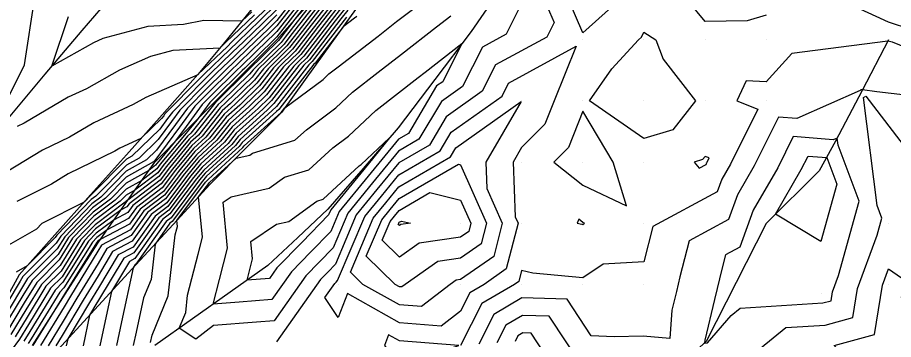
# Model space of a CAD drawing. Extents: x 2188792 to 2191981, y 386090 to 389710.
# Drawn here: x 2190227.7 to 2190370.9, y 387611.1 to 387663.8 of the extents above; entities that cross this region are included whole.
import ezdxf

# ---------------------------------------------------------------- set-up
doc = ezdxf.new("R2010")
doc.units = 0
for name, color, linetype in [('DTM Contours Major', 7, 'Continuous'), ('DTM Contours Minor', 7, 'Continuous'), ('Exist DTM QL2 LIDAR Elevation Point', 7, 'Continuous'), ('PH Exist DTM Breakline', 7, 'Continuous')]:
    doc.layers.add(name, color=color, linetype=linetype)

msp = doc.modelspace()

# ---------------------------------------------------------------- linework, layer by layer
at = {"layer": 'DTM Contours Major'}
for points in [[(2190277.91, 387669.75), (2190273.07, 387663.51), (2190270.58, 387660.31), (2190270.36, 387660.03), (2190265.41, 387655.19), (2190265.27, 387655.01), (2190260.27, 387650.14), (2190260.19, 387650.07), (2190256.05, 387644.91), (2190255.5, 387644.4), (2190251.54, 387639.6), (2190250.65, 387638.42), (2190246.89, 387635.56), (2190245.48, 387634.76), (2190244.48, 387633.75), (2190240.27, 387630.6), (2190237.35, 387627.57), (2190234.66, 387623.24), (2190231.6, 387620.16), (2190229.03, 387615.98), (2190226.59, 387611.94)], [(2190279.8, 387667.79), (2190275.12, 387661.79), (2190272.66, 387658.6), (2190269.55, 387655.56), (2190267.25, 387652.61), (2190264.03, 387649.47), (2190261.83, 387647.48), (2190259.09, 387644.06), (2190256.7, 387641.87), (2190254.01, 387638.62), (2190251.55, 387635.35), (2190247.76, 387632.47), (2190246.02, 387630.02), (2190241.22, 387627.48), (2190240.78, 387627.16), (2190240.59, 387626.96), (2190235.45, 387618.67), (2190235.37, 387618.58), (2190231.93, 387612.98), (2190230.22, 387610.16)], [(2190281.37, 387665.45), (2190279.67, 387663.26), (2190274.97, 387657.17), (2190273.7, 387655.93), (2190269.24, 387650.21), (2190267.8, 387648.81), (2190263.47, 387644.89), (2190262.13, 387643.22), (2190257.9, 387639.35), (2190256.49, 387637.64), (2190252.45, 387632.29), (2190250.8, 387631.03), (2190246.74, 387625.32), (2190245.09, 387624.45), (2190240.94, 387617.55), (2190240.53, 387616.86), (2190239.48, 387615.11), (2190238.41, 387610.12)], [(2190310.13, 387666.12), (2190307.62, 387661.1), (2190303.72, 387658.98), (2190300.47, 387652.53), (2190297.03, 387650.08), (2190293.34, 387643.89), (2190290, 387641.96), (2190285.75, 387636.76), (2190281.7, 387631.81), (2190279.31, 387626.15), (2190277.02, 387623.8), (2190274.85, 387621.58), (2190269.67, 387614.22), (2190266.77, 387613.99), (2190259.77, 387613.43), (2190256.88, 387611.19), (2190254.13, 387612.98), (2190255.2, 387615.58), (2190255.51, 387618.39), (2190257.23, 387625.1), (2190257.94, 387627.87)], [(2190270.13, 387664.23), (2190268.17, 387662.34), (2190265.67, 387659.92), (2190263.23, 387657.55), (2190260.31, 387654.74), (2190258.33, 387652.81), (2190254.25, 387648.65), (2190252.89, 387646.8), (2190250.71, 387643.84), (2190247.58, 387640.82), (2190245.5, 387639.65), (2190240.53, 387634.61), (2190239.76, 387634.04), (2190234.11, 387628.19), (2190233.87, 387627.81), (2190229.29, 387623.21), (2190227.48, 387622.18)], [(2190266, 387664.74), (2190264.38, 387663.18), (2190258.19, 387663.34), (2190254.86, 387662.66), (2190249.02, 387662.34), (2190241.67, 387660.36), (2190240.11, 387659.68), (2190233.29, 387655.83), (2190236.03, 387663.96)], [(2190257.94, 387627.87), (2190257.31, 387634.48), (2190258.96, 387636.66), (2190259.1, 387636.82), (2190263.44, 387640.79), (2190265.68, 387641.3), (2190266.11, 387641.61), (2190273.03, 387643.72), (2190274.93, 387645.46), (2190279.76, 387649.05), (2190282.47, 387651.58), (2190286.67, 387654.85), (2190290.5, 387657.79), (2190296.23, 387662.27), (2190298.54, 387664.05)], [(2190388.41, 387649.28), (2190368.22, 387651.65), (2190365.89, 387652), (2190365.63, 387651.97), (2190365.51, 387651.84), (2190355.12, 387647.28), (2190352.15, 387647.52), (2190348.16, 387639.54), (2190345.45, 387634.83), (2190343.97, 387630.78), (2190337.53, 387627.3), (2190336.03, 387621.41), (2190335.46, 387619.01), (2190334.72, 387615.96), (2190334.39, 387611.33), (2190329.99, 387611.68), (2190325.27, 387611.58), (2190321.52, 387611.77), (2190317.56, 387617.73), (2190310.19, 387617.95), (2190305.58, 387615.26), (2190303.12, 387610.39)], [(2190317.36, 387584.58), (2190318.96, 387587.57), (2190323.58, 387583.6), (2190330.13, 387582.28), (2190339.23, 387581.06), (2190337.03, 387590.14), (2190332.71, 387600.09), (2190336.95, 387604.53), (2190339.9, 387605.45), (2190345.05, 387605.68), (2190347.11, 387608.06), (2190353.32, 387613.08), (2190359.78, 387613.49), (2190364.3, 387614.72), (2190365.08, 387619.49), (2190368.29, 387628.22), (2190369.06, 387630.98), (2190368.27, 387633.06), (2190366.05, 387650.72), (2190366.45, 387650.92), (2190381.32, 387631.52)], [(2190288.64, 387630.46), (2190289.36, 387631.33), (2190290.11, 387632.25), (2190295.14, 387635.17), (2190300.14, 387633.95), (2190301.83, 387630.16), (2190301.48, 387628.82), (2190300.14, 387627.89), (2190293.39, 387626.91), (2190290.14, 387624.63), (2190287.34, 387627.37), (2190288.64, 387630.46)]]:
    msp.add_lwpolyline(points, dxfattribs=at)
at = {"layer": 'DTM Contours Minor'}
for points in [[(2190225.37, 387649.01), (2190228.84, 387656.07), (2190230.52, 387667.15), (2190231.17, 387669.07), (2190231.23, 387669.97), (2190240.4, 387679.17), (2190240.64, 387679.79), (2190240.78, 387680.16), (2190241.84, 387683.59), (2190239.83, 387681.05), (2190239.49, 387680.71), (2190238.91, 387680.29), (2190229.6, 387671.02), (2190228.9, 387670.54), (2190218.22, 387667.52)], [(2190316.55, 387669.67), (2190317.65, 387671.52), (2190318.87, 387673.56), (2190323.18, 387673.21), (2190327.22, 387670.17), (2190324.83, 387665.48), (2190320.14, 387661.27), (2190316.55, 387669.67)], [(2190275.23, 387669.89), (2190270.13, 387663.33), (2190268.61, 387661.85), (2190266.66, 387659.98), (2190263.64, 387657.04), (2190261.34, 387654.83), (2190258.7, 387652.26), (2190255.47, 387648.97), (2190253.53, 387646.33), (2190250.44, 387642.13), (2190248.77, 387640.52), (2190245.49, 387638.67), (2190241.32, 387634.44), (2190239.86, 387633.35), (2190234.76, 387628.07), (2190234.03, 387626.9), (2190228.59, 387621.43), (2190228.14, 387620.69), (2190223.72, 387613.38)], [(2190275.9, 387669.86), (2190270.13, 387662.43), (2190269.04, 387661.37), (2190267.65, 387660.03), (2190264.05, 387656.53), (2190262.38, 387654.92), (2190259.08, 387651.72), (2190256.69, 387649.28), (2190254.17, 387645.86), (2190250.17, 387640.42), (2190249.96, 387640.21), (2190245.49, 387637.7), (2190242.11, 387634.27), (2190239.97, 387632.66), (2190235.41, 387627.95), (2190234.19, 387625.98), (2190229.34, 387621.11), (2190228.36, 387619.51), (2190224.43, 387613.02)], [(2190276.57, 387669.82), (2190270.13, 387661.53), (2190269.48, 387660.89), (2190268.64, 387660.09), (2190264.45, 387656.02), (2190263.41, 387655.01), (2190259.45, 387651.17), (2190257.91, 387649.6), (2190254.82, 387645.39), (2190253.32, 387643.36), (2190250.55, 387640), (2190250.28, 387639.64), (2190249.16, 387638.79), (2190245.48, 387636.72), (2190242.9, 387634.1), (2190240.07, 387631.97), (2190236.05, 387627.82), (2190234.35, 387625.07), (2190230.09, 387620.8), (2190228.58, 387618.33), (2190225.15, 387612.66)], [(2190277.24, 387669.78), (2190270.13, 387660.63), (2190269.91, 387660.41), (2190269.63, 387660.14), (2190264.86, 387655.51), (2190264.44, 387655.11), (2190259.83, 387650.62), (2190259.13, 387649.91), (2190257.06, 387647.09), (2190255.44, 387645.08), (2190255.26, 387644.91), (2190251.05, 387639.8), (2190250.46, 387639.03), (2190248.03, 387637.17), (2190245.48, 387635.74), (2190243.69, 387633.93), (2190240.17, 387631.29), (2190236.7, 387627.7), (2190234.5, 387624.15), (2190230.85, 387620.48), (2190228.81, 387617.15), (2190225.87, 387612.3)], [(2190278.54, 387669.67), (2190271.49, 387660.61), (2190270.82, 387659.74), (2190266.24, 387655.27), (2190265.66, 387654.53), (2190261.02, 387650.01), (2190260.52, 387649.56), (2190256.66, 387644.74), (2190255.74, 387643.89), (2190252.04, 387639.41), (2190250.83, 387637.8), (2190245.76, 387633.94), (2190245.47, 387633.78), (2190245.28, 387633.58), (2190240.37, 387629.91), (2190238, 387627.45), (2190234.82, 387622.32), (2190232.35, 387619.85), (2190229.25, 387614.8), (2190227.31, 387611.58)], [(2190350.14, 387664.21), (2190347.04, 387663.27), (2190340.14, 387663.13), (2190334.36, 387670.17)], [(2190278.86, 387669.2), (2190272.4, 387660.9), (2190271.28, 387659.46), (2190267.07, 387655.34), (2190266.06, 387654.05), (2190261.77, 387649.88), (2190260.85, 387649.04), (2190257.27, 387644.57), (2190255.98, 387643.39), (2190252.53, 387639.21), (2190251.01, 387637.19), (2190245.93, 387633.32), (2190245.58, 387632.83), (2190244.62, 387632.33), (2190240.47, 387629.22), (2190238.64, 387627.33), (2190234.98, 387621.41), (2190233.11, 387619.53), (2190229.48, 387613.62), (2190228.03, 387611.22), (2190225.27, 387607.49)], [(2190279.17, 387668.73), (2190273.31, 387661.2), (2190271.74, 387659.17), (2190267.9, 387655.41), (2190266.46, 387653.57), (2190262.53, 387649.74), (2190261.17, 387648.52), (2190257.87, 387644.4), (2190256.22, 387642.88), (2190253.03, 387639.01), (2190251.19, 387636.58), (2190246.54, 387633.04), (2190245.73, 387631.9), (2190243.49, 387630.71), (2190240.58, 387628.53), (2190239.29, 387627.2), (2190235.13, 387620.5), (2190233.86, 387619.22), (2190229.7, 387612.44), (2190228.74, 387610.86)], [(2190279.49, 387668.26), (2190274.22, 387661.49), (2190272.2, 387658.89), (2190268.72, 387655.49), (2190266.86, 387653.09), (2190263.28, 387649.61), (2190261.5, 387648), (2190258.48, 387644.23), (2190256.46, 387642.38), (2190253.52, 387638.82), (2190251.37, 387635.96), (2190247.15, 387632.75), (2190245.87, 387630.96), (2190242.35, 387629.1), (2190240.68, 387627.84), (2190239.94, 387627.08), (2190235.29, 387619.58), (2190234.61, 387618.9), (2190229.92, 387611.26), (2190229.46, 387610.5)], [(2190312.81, 387669.15), (2190315.45, 387662.96), (2190314.27, 387660.6), (2190305.86, 387656.04), (2190303.7, 387651.74), (2190297.82, 387647.55), (2190295.07, 387642.94), (2190290.03, 387640.01), (2190286.48, 387635.67), (2190283.09, 387631.54), (2190279.68, 387623.46), (2190278.42, 387622.17), (2190277.22, 387620.95), (2190270.06, 387610.77)], [(2190270.13, 387666.93), (2190266.87, 387663.78), (2190262.71, 387659.76), (2190262.01, 387659.08), (2190257.21, 387654.46), (2190257.21, 387654.46), (2190257.17, 387654.42), (2190248.67, 387650.72), (2190246.6, 387649.55), (2190240.2, 387646.59), (2190236.18, 387644.24), (2190231.79, 387642.1), (2190225.97, 387638.56)], [(2190280.12, 387667.32), (2190276.03, 387662.08), (2190273.12, 387658.31), (2190270.38, 387655.63), (2190267.65, 387652.13), (2190264.78, 387649.34), (2190262.16, 387646.97), (2190259.7, 387643.89), (2190256.94, 387641.37), (2190254.51, 387638.42), (2190251.73, 387634.74), (2190248.37, 387632.18), (2190246.16, 387629.08), (2190241.41, 387626.57), (2190240.83, 387625.61), (2190236.37, 387618.24), (2190235.33, 387616.51), (2190231.47, 387610.15)], [(2190280.43, 387666.86), (2190276.94, 387662.38), (2190273.59, 387658.03), (2190271.21, 387655.71), (2190268.05, 387651.65), (2190265.54, 387649.21), (2190262.48, 387646.45), (2190260.3, 387643.73), (2190257.18, 387640.86), (2190255, 387638.23), (2190251.91, 387634.13), (2190248.98, 387631.89), (2190246.3, 387628.14), (2190242.33, 387626.04), (2190240.86, 387623.6), (2190237.41, 387617.9), (2190235.16, 387614.14), (2190232.73, 387610.13)], [(2190253.84, 387629.64), (2190253.75, 387630.6), (2190258.46, 387636.85), (2190258.86, 387637.33), (2190264.55, 387642.54), (2190264.78, 387642.82), (2190270.81, 387648.27), (2190270.83, 387648.29), (2190271.4, 387649.02), (2190277.68, 387653.68), (2190278.63, 387654.57), (2190280.11, 387655.72), (2190286.65, 387660.75), (2190289.7, 387663.13), (2190294.68, 387666.97)], [(2190270.13, 387666.03), (2190267.3, 387663.3), (2190263.7, 387659.82), (2190262.41, 387658.57), (2190258.24, 387654.56), (2190257.58, 387653.91), (2190251.81, 387648.03), (2190251.6, 387647.74), (2190251.25, 387647.27), (2190247.88, 387644.02), (2190244.42, 387642.42), (2190243.61, 387641.94), (2190235.96, 387638.23), (2190233.23, 387636.57), (2190227.56, 387633.69)], [(2190280.75, 387666.39), (2190277.85, 387662.67), (2190274.05, 387657.74), (2190272.04, 387655.78), (2190268.44, 387651.17), (2190266.29, 387649.07), (2190262.81, 387645.93), (2190260.91, 387643.56), (2190257.42, 387640.36), (2190255.5, 387638.03), (2190252.09, 387633.51), (2190249.58, 387631.61), (2190246.45, 387627.2), (2190243.25, 387625.51), (2190240.89, 387621.58), (2190238.45, 387617.55), (2190234.99, 387611.78), (2190233.98, 387610.12)], [(2190281.06, 387665.92), (2190278.76, 387662.97), (2190274.51, 387657.46), (2190272.87, 387655.86), (2190268.84, 387650.69), (2190267.04, 387648.94), (2190263.14, 387645.41), (2190261.52, 387643.39), (2190257.66, 387639.85), (2190255.99, 387637.84), (2190252.27, 387632.9), (2190250.19, 387631.32), (2190246.59, 387626.26), (2190244.17, 387624.98), (2190240.92, 387619.57), (2190239.49, 387617.21), (2190235.91, 387611.24), (2190235.67, 387610.11)], [(2190373.79, 387661.84), (2190370.14, 387663.05), (2190364.79, 387665.52)], [(2190270.13, 387665.13), (2190267.74, 387662.82), (2190264.68, 387659.87), (2190262.82, 387658.06), (2190259.28, 387654.65), (2190257.96, 387653.36), (2190253.03, 387648.34), (2190252.24, 387647.27), (2190250.98, 387645.56), (2190246.39, 387641.13), (2190245.5, 387640.63), (2190239.74, 387634.79), (2190239.66, 387634.73), (2190238.58, 387633.61), (2190231.68, 387630.1), (2190230.8, 387629.18), (2190224.27, 387625.46)], [(2190266.43, 387664.26), (2190261.72, 387659.71), (2190261.6, 387659.59), (2190260.79, 387658.81), (2190253.12, 387658.39), (2190249.45, 387657.4), (2190244.39, 387655.2), (2190239, 387652.16), (2190235.97, 387650.76), (2190228.76, 387646.53), (2190227.62, 387645.97)], [(2190281.69, 387664.98), (2190280.58, 387663.56), (2190275.43, 387656.89), (2190274.52, 387656), (2190269.64, 387649.73), (2190268.55, 387648.67), (2190263.79, 387644.37), (2190262.73, 387643.05), (2190258.14, 387638.84), (2190256.98, 387637.44), (2190252.63, 387631.67), (2190251.41, 387630.75), (2190246.88, 387624.38), (2190246.01, 387623.92), (2190243.05, 387618.99), (2190242.35, 387615.72), (2190241.15, 387610.13)], [(2190283.16, 387663.99), (2190282.8, 387663.7), (2190280.97, 387662.3), (2190276.35, 387656.32), (2190276.18, 387656.15), (2190270.43, 387648.77), (2190270.06, 387648.41), (2190264.45, 387643.34), (2190263.95, 387642.71), (2190258.62, 387637.83), (2190257.97, 387637.05), (2190252.99, 387630.45), (2190252.63, 387630.18), (2190250.18, 387626.73), (2190249.53, 387620.96), (2190248.3, 387617.97), (2190247.09, 387612.33), (2190246.62, 387610.15)], [(2190281.49, 387663.85), (2190275.89, 387656.6), (2190275.35, 387656.08), (2190270.03, 387649.25), (2190269.3, 387648.54), (2190264.12, 387643.86), (2190263.34, 387642.88), (2190258.38, 387638.34), (2190257.48, 387637.25), (2190252.81, 387631.06), (2190252.02, 387630.46), (2190247.03, 387623.44), (2190246.93, 387623.39), (2190246.61, 387622.86), (2190244.72, 387614.03), (2190243.88, 387610.14)], [(2190321.26, 387650.17), (2190324.89, 387655.42), (2190329.27, 387660.17), (2190329.73, 387660.58), (2190330.14, 387661.38), (2190332.07, 387660.17), (2190333.3, 387657.01), (2190338.57, 387650.17), (2190334.87, 387645.43), (2190330.14, 387644.04), (2190321.26, 387650.17)], [(2190388.03, 387652.72), (2190370.79, 387659.79), (2190370.01, 387659.91), (2190354.34, 387657.94), (2190350.14, 387653.29), (2190346.87, 387653.44), (2190345.31, 387650.17), (2190348.79, 387648.82), (2190344.31, 387639.84), (2190342.9, 387637.39), (2190342.13, 387635.28), (2190331.6, 387629.6), (2190330.14, 387623.85), (2190323.46, 387623.48), (2190320.14, 387621.23), (2190311.97, 387621.99), (2190310.14, 387622.44), (2190309.67, 387620.63), (2190308.99, 387620.16), (2190303.61, 387617.03), (2190300.16, 387610.16)], [(2190261.33, 387633.58), (2190262.65, 387634.47), (2190268.86, 387635.87), (2190271.38, 387637.69), (2190275.35, 387638.9), (2190279.25, 387642.5), (2190281.83, 387644.41), (2190286.31, 387648.59), (2190293.24, 387653.99), (2190294.35, 387654.84), (2190300.37, 387659.54), (2190297.23, 387653.31), (2190296.24, 387652.61), (2190291.61, 387644.84), (2190289.98, 387643.9), (2190285.03, 387637.85), (2190280.31, 387632.08), (2190278.95, 387628.83), (2190275.62, 387625.43), (2190272.48, 387622.22), (2190269.28, 387617.67), (2190263.92, 387617.25), (2190259.68, 387616.91), (2190260.72, 387620.96), (2190262.04, 387626.1), (2190261.33, 387633.58)], [(2190279.59, 387620.31), (2190279.82, 387620.53), (2190280.05, 387620.77), (2190284.48, 387631.27), (2190287.2, 387634.59), (2190290.05, 387638.07), (2190296.8, 387641.99), (2190298.61, 387645.03), (2190306.93, 387650.95), (2190308.01, 387653.09), (2190319.07, 387659.1), (2190315.45, 387650.17), (2190313.95, 387646.36), (2190310.14, 387642.56), (2190308.74, 387640.17), (2190309.09, 387631.21), (2190309.56, 387630.16), (2190307.62, 387622.68), (2190303.99, 387620.16), (2190301.65, 387618.8), (2190300.14, 387615.8), (2190296.96, 387613.34), (2190290.14, 387613.88), (2190281.66, 387618.64), (2190280.13, 387614.75), (2190277.97, 387618), (2190279.59, 387620.31)], [(2190285.87, 387631), (2190287.92, 387633.5), (2190290.07, 387636.13), (2190298.53, 387641.04), (2190299.4, 387642.5), (2190310.06, 387650.09), (2190304.27, 387640.17), (2190304.44, 387635.86), (2190306.98, 387630.16), (2190305.57, 387624.73), (2190300.14, 387620.96), (2190299.44, 387620.86), (2190298.45, 387620.16), (2190293.76, 387616.54), (2190290.14, 387616.83), (2190284.19, 387620.16), (2190282.14, 387622.17), (2190285.87, 387631)], [(2190320.14, 387648.5), (2190317.78, 387642.52), (2190315.42, 387640.17), (2190320.14, 387636.41), (2190327.28, 387633.02), (2190325.13, 387640.17), (2190320.14, 387648.5)], [(2190265.24, 387620.84), (2190266.14, 387624.33), (2190265.87, 387627.17), (2190270.03, 387629.98), (2190272.04, 387630.44), (2190276.65, 387633.77), (2190277.66, 387634.08), (2190283.57, 387639.53), (2190283.9, 387639.77), (2190288.55, 387644.11), (2190284.31, 387638.93), (2190278.92, 387632.35), (2190278.58, 387631.52), (2190274.22, 387627.06), (2190270.11, 387622.86), (2190268.89, 387621.13), (2190265.24, 387620.84)], [(2190365.36, 387633.77), (2190361.91, 387642.93), (2190361.76, 387644.09), (2190361.11, 387643.8), (2190354.56, 387644.34), (2190352.01, 387639.24), (2190347.99, 387632.27), (2190345.8, 387626.27), (2190343.46, 387625.01), (2190342.92, 387622.86), (2190341.67, 387617.67), (2190340.07, 387611.04), (2190340.04, 387610.55), (2190340.54, 387610.58), (2190344.42, 387615.08), (2190345.89, 387616.27), (2190359.38, 387617.12), (2190360.76, 387617.49), (2190361, 387618.95), (2190361.97, 387621.61), (2190365.36, 387633.77)], [(2190340.46, 387640.14), (2190340.8, 387640.83), (2190340.14, 387641.09), (2190339.74, 387640.57), (2190338.36, 387640.17), (2190339.15, 387639.17), (2190340.29, 387639.79), (2190340.35, 387639.95), (2190340.46, 387640.14)], [(2190351.67, 387631.66), (2190355.86, 387638.94), (2190356.97, 387641.15), (2190360.03, 387640.9), (2190361.67, 387636.56), (2190359.04, 387627.15), (2190351.67, 387631.66)], [(2190287.25, 387630.73), (2190288.64, 387632.42), (2190290.09, 387634.19), (2190299.79, 387639.82), (2190300.14, 387639.73), (2190304.4, 387630.16), (2190303.53, 387626.77), (2190300.14, 387624.42), (2190296.42, 387623.88), (2190291.1, 387620.16), (2190290.55, 387619.74), (2190290.14, 387619.78), (2190289.45, 387620.16), (2190284.74, 387624.77), (2190287.25, 387630.73)], [(2190249.46, 387610.64), (2190249.73, 387611.88), (2190252.36, 387618.27), (2190253.48, 387628.25), (2190253.73, 387629.23), (2190253.84, 387629.64)], [(2190290.03, 387630.18), (2190290.08, 387630.25), (2190290.13, 387630.31), (2190290.49, 387630.52), (2190291.94, 387630.16), (2190290.36, 387629.94), (2190290.14, 387629.78), (2190289.94, 387629.97), (2190290.03, 387630.18)], [(2190320.14, 387630.3), (2190319.47, 387630.84), (2190319.23, 387630.16), (2190319.96, 387629.98), (2190320.14, 387629.97), (2190320.43, 387630.16), (2190320.14, 387630.3)], [(2190369.17, 387620.03), (2190370.14, 387622.68), (2190373.82, 387620.16), (2190372.2, 387618.11), (2190374.29, 387610.16), (2190374.01, 387606.3), (2190370.14, 387601.86), (2190361.26, 387610.16), (2190367.84, 387611.96), (2190369.17, 387620.03)], [(2190323.1, 387602.22), (2190314.62, 387614.95), (2190310.27, 387615.08), (2190307.54, 387613.49), (2190306.09, 387610.62)], [(2190299.89, 387610.16), (2190290.14, 387610.93), (2190288.38, 387611.92), (2190287.69, 387610.16), (2190290.14, 387607.04), (2190299.89, 387610.16)], [(2190314.93, 387607.29), (2190311.68, 387612.17), (2190310.34, 387612.21), (2190309.51, 387611.72), (2190309.06, 387610.84)]]:
    msp.add_lwpolyline(points, dxfattribs=at)
at = {"layer": 'Exist DTM QL2 LIDAR Elevation Point'}
for p, q in [((2190320.14, 387660.17), (2190320.14, 387660.17)), ((2190330.14, 387660.17), (2190330.14, 387660.17)), ((2190340.14, 387660.17), (2190340.14, 387660.17)), ((2190350.14, 387660.17), (2190350.14, 387660.17)), ((2190310.14, 387650.17), (2190310.14, 387650.17)), ((2190320.14, 387650.17), (2190320.14, 387650.17)), ((2190330.14, 387650.17), (2190330.14, 387650.17)), ((2190340.14, 387650.17), (2190340.14, 387650.17)), ((2190350.14, 387650.17), (2190350.14, 387650.17)), ((2190300.14, 387640.17), (2190300.14, 387640.17)), ((2190310.14, 387640.17), (2190310.14, 387640.17)), ((2190320.14, 387640.17), (2190320.14, 387640.17)), ((2190330.14, 387640.17), (2190330.14, 387640.17)), ((2190340.14, 387640.17), (2190340.14, 387640.17)), ((2190290.14, 387630.16), (2190290.14, 387630.16)), ((2190300.14, 387630.16), (2190300.14, 387630.16)), ((2190310.14, 387630.16), (2190310.14, 387630.16)), ((2190320.14, 387630.16), (2190320.14, 387630.16)), ((2190330.14, 387630.16), (2190330.14, 387630.16)), ((2190370.14, 387630.16), (2190370.14, 387630.16)), ((2190280.13, 387620.16), (2190280.13, 387620.16)), ((2190290.14, 387620.16), (2190290.14, 387620.16)), ((2190300.14, 387620.16), (2190300.14, 387620.16)), ((2190310.14, 387620.16), (2190310.14, 387620.16)), ((2190320.14, 387620.16), (2190320.14, 387620.16)), ((2190330.14, 387620.16), (2190330.14, 387620.16)), ((2190370.14, 387620.16), (2190370.14, 387620.16)), ((2190359.2, 387618.71), (2190359.2, 387618.71))]:
    msp.add_line(p, q, dxfattribs=at)
at = {"layer": 'PH Exist DTM Breakline'}
for points in [[(2190330.14, 387760.18), (2190324.77, 387754.77), (2190319.41, 387749.36), (2190312.24, 387742.73), (2190305.08, 387736.11), (2190297.91, 387729.48), (2190291.99, 387723.05), (2190286.06, 387716.61), (2190280.13, 387710.17), (2190274.85, 387704.12), (2190269.56, 387698.07), (2190264.27, 387692.02), (2190259.06, 387685.95), (2190253.84, 387679.88), (2190248.63, 387673.81), (2190243.41, 387667.74), (2190238.2, 387661.67), (2190232.17, 387654.51), (2190226.15, 387647.34)], [(2190320.14, 387740.17), (2190315.76, 387735.06), (2190311.38, 387729.95), (2190307, 387724.84), (2190302.29, 387718.42), (2190297.58, 387712.01), (2190292.88, 387705.6), (2190290.14, 387700.17), (2190284.31, 387692.35), (2190279.58, 387684.96), (2190274.86, 387677.56), (2190270.13, 387670.17), (2190265.82, 387664.93), (2190261.52, 387659.7), (2190257.21, 387654.46), (2190251.36, 387647.91), (2190245.5, 387641.36), (2190239.65, 387634.81), (2190233.8, 387628.25), (2190227.94, 387621.7), (2190223.42, 387613.54)], [(2190331.24, 387703.21), (2190326.09, 387696.07), (2190320.94, 387688.93), (2190315.79, 387681.79), (2190311.15, 387675.03), (2190306.51, 387668.28), (2190301.87, 387661.53), (2190295.92, 387653.64), (2190289.96, 387645.74), (2190284.21, 387639.09), (2190278.45, 387632.44), (2190273.55, 387627.84), (2190268.65, 387623.25), (2190262.48, 387618.88), (2190256.31, 387614.52), (2190250.13, 387610.16)], [(2190309.2, 387699), (2190301.69, 387689.66), (2190297.12, 387683.78), (2190292.55, 387677.9), (2190287.99, 387672.03), (2190282.27, 387664.11), (2190276.56, 387656.18), (2190270.85, 387648.26), (2190265.04, 387642.41), (2190259.22, 387636.55), (2190253.13, 387629.94), (2190247.05, 387623.33), (2190240.96, 387616.72), (2190234.87, 387610.11), (2190228.78, 387603.5)], [(2190230.13, 387610.16), (2190235.47, 387618.54), (2190240.81, 387626.91), (2190245.47, 387633.54), (2190250.13, 387640.17), (2190255.13, 387645.17), (2190260.13, 387650.17), (2190265.13, 387655.17), (2190270.13, 387660.17), (2190278.52, 387669.71)], [(2190370.14, 387660.17), (2190365.82, 387651.87), (2190361.49, 387643.57), (2190358.82, 387638.71), (2190350.12, 387630.14), (2190346.85, 387623.69), (2190343.59, 387617.25), (2190340.33, 387610.81), (2190336.34, 387607.29), (2190329.86, 387603.9), (2190323.38, 387600.51), (2190317.42, 387597.23), (2190311.47, 387593.95), (2190302.39, 387590.2), (2190293.31, 387586.45), (2190281.89, 387581.81), (2190270.57, 387578.62), (2190265.35, 387574.39), (2190260.13, 387570.16)]]:
    msp.add_lwpolyline(points, dxfattribs=at)

doc.saveas('drawing.dxf')
